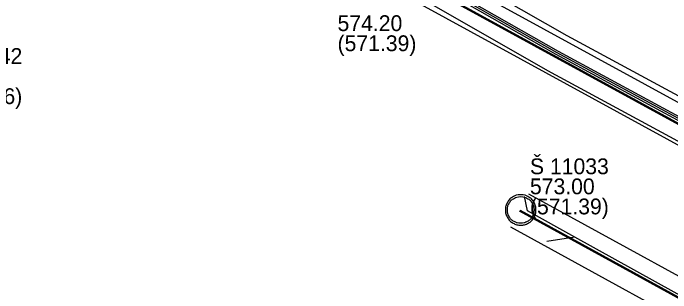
# Model space of a CAD drawing. Extents: x -643575 to -638952, y -1116425 to -1112056.
# Drawn here: x -642603.2 to -642549.2, y -1114415.5 to -1114392.5 of the extents above; entities that cross this region are included whole.
import ezdxf

# ---------------------------------------------------------------- set-up
doc = ezdxf.new("R2010")
doc.units = 0
for name, color, linetype in [('Default', 7, 'Continuous'), ('K Označení šachty', 7, 'Continuous'), ('K Přípojka', 7, 'Continuous'), ('K Stoka', 7, 'Continuous'), ('K Stoka - ochranné pásmo tisk', 7, 'Continuous'), ('K Stoka - okraje', 7, 'Continuous')]:
    doc.layers.add(name, color=color, linetype=linetype)

msp = doc.modelspace()

# ---------------------------------------------------------------- linework, layer by layer
at = {"layer": 'Default'}
for points in [[(-642561.511, -1114407.46), (-642561.196, -1114407.46), (-642560.897, -1114407.621), (-642560.598, -1114407.782), (-642560.429, -1114408.083), (-642560.26, -1114408.384), (-642560.26, -1114408.711), (-642560.26, -1114409.036), (-642560.425, -1114409.333), (-642560.59, -1114409.63), (-642560.887, -1114409.795), (-642561.185, -1114409.96), (-642561.511, -1114409.96), (-642561.835, -1114409.96), (-642562.133, -1114409.795), (-642562.43, -1114409.63), (-642562.595, -1114409.333), (-642562.76, -1114409.036), (-642562.76, -1114408.711), (-642562.76, -1114408.384), (-642562.592, -1114408.083), (-642562.424, -1114407.782), (-642562.126, -1114407.621), (-642561.827, -1114407.46), (-642561.511, -1114407.46)], [(-642561.51, -1114407.616), (-642561.787, -1114407.616), (-642562.049, -1114407.757), (-642562.311, -1114407.898), (-642562.457, -1114408.161), (-642562.604, -1114408.423), (-642562.604, -1114408.71), (-642562.604, -1114408.994), (-642562.459, -1114409.254), (-642562.314, -1114409.514), (-642562.054, -1114409.659), (-642561.793, -1114409.804), (-642561.51, -1114409.804), (-642561.227, -1114409.804), (-642560.966, -1114409.659), (-642560.706, -1114409.514), (-642560.561, -1114409.254), (-642560.416, -1114408.994), (-642560.416, -1114408.71), (-642560.416, -1114408.423), (-642560.565, -1114408.161), (-642560.713, -1114407.898), (-642560.974, -1114407.757), (-642561.235, -1114407.616), (-642561.51, -1114407.616)]]:
    msp.add_open_spline(points, degree=3, dxfattribs=at)
at = {"layer": 'K Přípojka'}
for points in [[(-642557.069, -1114410.941), (-642560.95, -1114408.79), (-642561.2, -1114407.6)], [(-642540.51, -1114420.12), (-642557.069, -1114410.941), (-642559.36, -1114411.3)]]:
    msp.add_lwpolyline(points, dxfattribs=at)
at = {"layer": 'K Stoka'}
for points in [[(-642526.49, -1114413.7), (-642569, -1114390.43)], [(-642525.4, -1114413.77), (-642525.74, -1114413.55), (-642558.52, -1114395.8), (-642567.82, -1114390.48)], [(-642561.58, -1114408.76), (-642541.517, -1114419.789), (-642540.72, -1114420.9)]]:
    msp.add_lwpolyline(points, dxfattribs=at)
at = {"layer": 'K Stoka - ochranné pásmo tisk'}
for points in [[(-642568.256, -1114389.07), (-642525.746, -1114412.34)], [(-642567.001, -1114389.048), (-642557.717, -1114394.358), (-642524.898, -1114412.13), (-642524.504, -1114412.385)], [(-642569.744, -1114391.79), (-642527.234, -1114415.06)], [(-642568.639, -1114391.912), (-642559.323, -1114397.242), (-642526.582, -1114414.97), (-642526.296, -1114415.155)], [(-642539.461, -1114419.997), (-642540.462, -1114418.6), (-642560.833, -1114407.402)], [(-642541.979, -1114421.803), (-642542.572, -1114420.978), (-642562.327, -1114410.118)]]:
    msp.add_lwpolyline(points, dxfattribs=at)
at = {"layer": 'K Stoka - okraje'}
for points in [[(-642526.514, -1114413.744), (-642569.024, -1114390.474)], [(-642568.976, -1114390.386), (-642526.466, -1114413.656)], [(-642525.481, -1114413.896), (-642525.817, -1114413.679), (-642558.593, -1114395.931), (-642567.894, -1114390.61)], [(-642567.746, -1114390.35), (-642558.447, -1114395.669), (-642525.663, -1114413.421), (-642525.319, -1114413.644)], [(-642540.761, -1114420.929), (-642541.551, -1114419.827), (-642561.604, -1114408.804)], [(-642561.556, -1114408.716), (-642541.483, -1114419.751), (-642540.679, -1114420.871)]]:
    msp.add_lwpolyline(points, dxfattribs=at)

# ---------------------------------------------------------------- texts
at = {"layer": 'K Označení šachty'}
for s, p in [('574.20', (-642576.552, -1114394.007)), ('(571.39)', (-642576.552, -1114395.657)), ('Š 11042', (-642608.921, -1114396.708)), ('(569.76)', (-642608.921, -1114400.008)), ('Š 11033', (-642560.751, -1114405.774)), ('573.00', (-642560.751, -1114407.424)), ('(571.39)', (-642560.751, -1114409.074))]:
    msp.add_text(s, height=1.3, dxfattribs=at).set_placement(p)

doc.saveas('drawing.dxf')
